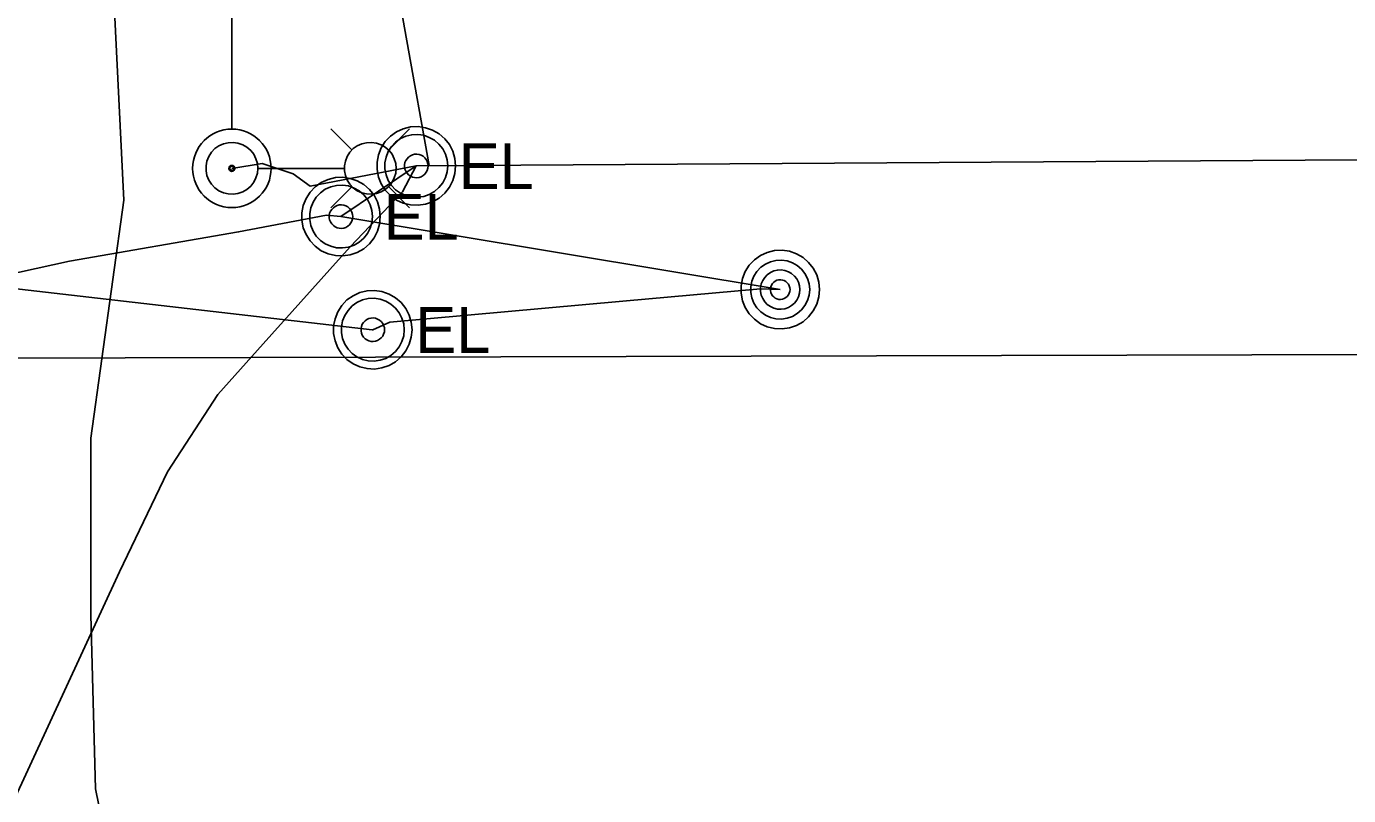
# Model space of a CAD drawing. Extents: x 600849 to 606371, y 330010 to 403088.
# Drawn here: x 604095.7 to 604206.6, y 339253 to 339317.5 of the extents above; entities that cross this region are included whole.
import ezdxf

# ---------------------------------------------------------------- set-up
doc = ezdxf.new("R2010")
doc.units = 0
for name, color, linetype in [('Default', 7, 'Continuous'), ('E_FTMS_Conduit', 7, 'Continuous'), ('E_LTG', 7, 'Continuous'), ('E_LTG_CID', 7, 'Continuous'), ('E_MISCPROP', 7, 'Continuous'), ('E_SIG', 7, 'Continuous'), ('E_SIG_Conduit', 7, 'Continuous'), ('E_UTL_E', 7, 'Continuous'), ('E_UTL_E_UG', 7, 'Continuous'), ('E_UTL_T_UG', 7, 'Continuous')]:
    doc.layers.add(name, color=color, linetype=linetype)

# ---------------------------------------------------------------- blocks, each defined once
blk = doc.blocks.new('POINT_DISPLAY')
at = {"layer": 'Default'}
blk.add_line((0, 0), (0, 0), dxfattribs=at)
blk = doc.blocks.new('TFSM')
at = {"layer": 'E_SIG'}
for q in [(156.04, 78.02), (17, 0.01)]:
    blk.add_line((156.04, 0.01), q, dxfattribs=at)
blk.add_lwpolyline([(163.02, 33.44), (156.04, 44.59), (149.06, 33.44)], dxfattribs=at)
for radius in [16.72, 1.28]:
    blk.add_circle((0, 0), radius, dxfattribs=at)
for centre, start, end in [((9.9, 78.02), 342.2377, 0), ((302.18, 78.02), 180, 197.7623)]:
    blk.add_arc(centre, 146.14, start, end, dxfattribs=at)
blk.add_blockref('POINT_DISPLAY', (117.03, 0.01), dxfattribs=at)

msp = doc.modelspace()

# ---------------------------------------------------------------- linework, layer by layer
at = {"layer": 'E_FTMS_Conduit'}
for points in [[(604103.91, 339302.89), (604098.31, 339416.29)], [(604191.75, 339074.79), (604190.03, 339075.58), (604185.02, 339079.28), (604152.54, 339113.07), (604138.04, 339135.4), (604118.32, 339174.25), (604112.06, 339197.86), (604107.3, 339219.27), (604103.91, 339241.85), (604101.53, 339253.51), (604101.14, 339268.11), (604101.14, 339282.94), (604103.91, 339302.89)]]:
    msp.add_lwpolyline(points, dxfattribs=at)
at = {"layer": 'E_LTG'}
for points in [[(604123.05, 339307.09), (604121.28, 339308.86)], [(604126.1, 339307.09), (604127.88, 339308.86)], [(604115.15, 339305.56), (604115.11, 339305.97), (604114.99, 339306.37), (604114.8, 339306.74), (604114.55, 339307.06), (604114.23, 339307.33), (604113.88, 339307.54), (604113.48, 339307.68), (604113.08, 339307.73), (604112.66, 339307.71), (604112.26, 339307.62), (604111.88, 339307.45), (604111.55, 339307.21), (604111.26, 339306.91), (604111.04, 339306.56), (604110.88, 339306.17), (604110.81, 339305.77), (604110.81, 339305.35), (604110.88, 339304.95), (604111.04, 339304.56), (604111.26, 339304.22), (604111.55, 339303.92), (604111.88, 339303.68), (604112.26, 339303.51), (604112.66, 339303.41), (604113.08, 339303.39), (604113.48, 339303.45), (604113.88, 339303.58), (604114.23, 339303.79), (604114.55, 339304.06), (604114.8, 339304.39), (604114.99, 339304.75), (604115.11, 339305.15), (604115.15, 339305.56)], [(604126.75, 339305.56), (604126.71, 339305.97), (604126.59, 339306.37), (604126.41, 339306.74), (604126.15, 339307.06), (604125.84, 339307.33), (604125.48, 339307.54), (604125.09, 339307.68), (604124.68, 339307.73), (604124.27, 339307.71), (604123.86, 339307.62), (604123.49, 339307.45), (604123.15, 339307.21), (604122.86, 339306.91), (604122.64, 339306.56), (604122.49, 339306.17), (604122.41, 339305.77), (604122.41, 339305.35), (604122.49, 339304.95), (604122.64, 339304.56), (604122.86, 339304.22), (604123.15, 339303.92), (604123.49, 339303.68), (604123.86, 339303.51), (604124.27, 339303.41), (604124.68, 339303.39), (604125.09, 339303.45), (604125.48, 339303.58), (604125.84, 339303.79), (604126.15, 339304.06), (604126.41, 339304.39), (604126.59, 339304.75), (604126.71, 339305.15), (604126.75, 339305.56)], [(604113.14, 339305.56), (604113.14, 339305.59), (604113.13, 339305.62), (604113.11, 339305.65), (604113.09, 339305.68), (604113.07, 339305.7), (604113.04, 339305.71), (604113.01, 339305.72), (604112.98, 339305.73), (604112.95, 339305.73), (604112.92, 339305.72), (604112.89, 339305.71), (604112.86, 339305.69), (604112.84, 339305.66), (604112.82, 339305.64), (604112.81, 339305.61), (604112.81, 339305.58), (604112.81, 339305.55), (604112.81, 339305.51), (604112.82, 339305.49), (604112.84, 339305.46), (604112.86, 339305.44), (604112.89, 339305.42), (604112.92, 339305.4), (604112.95, 339305.4), (604112.98, 339305.4), (604113.01, 339305.4), (604113.04, 339305.41), (604113.07, 339305.43), (604113.09, 339305.45), (604113.11, 339305.47), (604113.13, 339305.5), (604113.14, 339305.53), (604113.14, 339305.56)], [(604122.36, 339305.56), (604115.18, 339305.56)], [(604123.05, 339304.04), (604121.28, 339302.26)], [(604126.1, 339304.04), (604127.88, 339302.26)]]:
    msp.add_lwpolyline(points, dxfattribs=at)
at = {"layer": 'E_LTG_CID'}
for points in [[(604128.43, 339305.76), (604251.21, 339306.56), (604373.42, 339316.22), (604373.42, 339316.22)], [(604082.53, 339214.94), (604083.59, 339216.57), (604088.3, 339237.36), (604088.4, 339237.6), (604094.48, 339252.11), (604103.54, 339271.73), (604107.58, 339280.1), (604111.78, 339286.6), (604115.59, 339290.84), (604122.9, 339298.98), (604127.29, 339303.6), (604128.43, 339305.76)]]:
    msp.add_lwpolyline(points, dxfattribs=at)
at = {"layer": 'E_MISCPROP'}
for points in [[(604162.25, 339295.39), (604162.19, 339296.02), (604162.02, 339296.62), (604161.73, 339297.18), (604161.34, 339297.67), (604160.87, 339298.08), (604160.32, 339298.39), (604159.73, 339298.6), (604159.11, 339298.69), (604158.48, 339298.66), (604157.87, 339298.51), (604157.3, 339298.25), (604156.79, 339297.89), (604156.36, 339297.43), (604156.02, 339296.9), (604155.79, 339296.32), (604155.67, 339295.7), (604155.67, 339295.08), (604155.79, 339294.46), (604156.02, 339293.88), (604156.36, 339293.35), (604156.79, 339292.9), (604157.3, 339292.53), (604157.87, 339292.27), (604158.48, 339292.12), (604159.11, 339292.09), (604159.73, 339292.18), (604160.32, 339292.39), (604160.87, 339292.7), (604161.34, 339293.11), (604161.73, 339293.61), (604162.02, 339294.16), (604162.19, 339294.77), (604162.25, 339295.39)], [(604161.43, 339295.39), (604161.38, 339295.86), (604161.25, 339296.31), (604161.03, 339296.73), (604160.74, 339297.1), (604160.39, 339297.41), (604159.98, 339297.64), (604159.54, 339297.8), (604159.07, 339297.86), (604158.6, 339297.84), (604158.14, 339297.73), (604157.71, 339297.53), (604157.33, 339297.26), (604157.01, 339296.92), (604156.75, 339296.53), (604156.58, 339296.09), (604156.49, 339295.63), (604156.49, 339295.16), (604156.58, 339294.69), (604156.75, 339294.26), (604157.01, 339293.86), (604157.33, 339293.52), (604157.71, 339293.25), (604158.14, 339293.05), (604158.6, 339292.94), (604159.07, 339292.92), (604159.54, 339292.99), (604159.98, 339293.14), (604160.39, 339293.38), (604160.74, 339293.68), (604161.03, 339294.05), (604161.25, 339294.47), (604161.38, 339294.92), (604161.43, 339295.39)], [(604160.6, 339295.39), (604160.57, 339295.7), (604160.48, 339296), (604160.34, 339296.28), (604160.15, 339296.53), (604159.91, 339296.74), (604159.64, 339296.89), (604159.34, 339296.99), (604159.03, 339297.04), (604158.72, 339297.02), (604158.41, 339296.95), (604158.13, 339296.82), (604157.87, 339296.64), (604157.66, 339296.41), (604157.49, 339296.15), (604157.37, 339295.86), (604157.31, 339295.55), (604157.31, 339295.23), (604157.37, 339294.93), (604157.49, 339294.64), (604157.66, 339294.37), (604157.87, 339294.14), (604158.13, 339293.96), (604158.41, 339293.83), (604158.72, 339293.76), (604159.03, 339293.74), (604159.34, 339293.79), (604159.64, 339293.89), (604159.91, 339294.05), (604160.15, 339294.25), (604160.34, 339294.5), (604160.48, 339294.78), (604160.57, 339295.08), (604160.6, 339295.39)], [(604159.78, 339295.39), (604159.76, 339295.55), (604159.72, 339295.7), (604159.65, 339295.84), (604159.55, 339295.96), (604159.43, 339296.06), (604159.29, 339296.14), (604159.15, 339296.19), (604158.99, 339296.22), (604158.83, 339296.21), (604158.68, 339296.17), (604158.54, 339296.11), (604158.41, 339296.01), (604158.3, 339295.9), (604158.22, 339295.77), (604158.16, 339295.62), (604158.13, 339295.47), (604158.13, 339295.31), (604158.16, 339295.16), (604158.22, 339295.01), (604158.3, 339294.88), (604158.41, 339294.77), (604158.54, 339294.68), (604158.68, 339294.61), (604158.83, 339294.57), (604158.99, 339294.57), (604159.15, 339294.59), (604159.29, 339294.64), (604159.43, 339294.72), (604159.55, 339294.82), (604159.65, 339294.95), (604159.72, 339295.08), (604159.76, 339295.24), (604159.78, 339295.39)]]:
    msp.add_lwpolyline(points, dxfattribs=at)
at = {"layer": 'E_SIG_Conduit'}
msp.add_lwpolyline([(604112.97, 339305.56), (604115.52, 339305.96), (604118.1, 339305.11), (604119.53, 339304.06), (604121.57, 339304.45), (604128.43, 339305.76)], dxfattribs=at)
at = {"layer": 'E_UTL_E'}
for points in [[(604131.73, 339305.76), (604131.67, 339306.39), (604131.5, 339306.99), (604131.21, 339307.55), (604130.82, 339308.04), (604130.35, 339308.45), (604129.8, 339308.76), (604129.21, 339308.97), (604128.59, 339309.06), (604127.96, 339309.03), (604127.35, 339308.88), (604126.78, 339308.62), (604126.27, 339308.26), (604125.84, 339307.8), (604125.5, 339307.27), (604125.27, 339306.69), (604125.15, 339306.08), (604125.15, 339305.45), (604125.27, 339304.83), (604125.5, 339304.25), (604125.84, 339303.72), (604126.27, 339303.27), (604126.78, 339302.9), (604127.35, 339302.64), (604127.96, 339302.5), (604128.59, 339302.47), (604129.21, 339302.56), (604129.8, 339302.76), (604130.35, 339303.07), (604130.82, 339303.49), (604131.21, 339303.98), (604131.5, 339304.54), (604131.67, 339305.14), (604131.73, 339305.76)], [(604131.73, 339305.76), (604131.67, 339306.39), (604131.5, 339306.99), (604131.21, 339307.55), (604130.82, 339308.04), (604130.35, 339308.45), (604129.8, 339308.76), (604129.21, 339308.97), (604128.59, 339309.06), (604127.96, 339309.03), (604127.35, 339308.88), (604126.78, 339308.62), (604126.27, 339308.26), (604125.84, 339307.8), (604125.5, 339307.27), (604125.27, 339306.69), (604125.15, 339306.08), (604125.15, 339305.45), (604125.27, 339304.83), (604125.5, 339304.25), (604125.84, 339303.72), (604126.27, 339303.27), (604126.78, 339302.9), (604127.35, 339302.64), (604127.96, 339302.5), (604128.59, 339302.47), (604129.21, 339302.56), (604129.8, 339302.76), (604130.35, 339303.07), (604130.82, 339303.49), (604131.21, 339303.98), (604131.5, 339304.54), (604131.67, 339305.14), (604131.73, 339305.76)], [(604131.07, 339305.76), (604131.03, 339306.26), (604130.88, 339306.74), (604130.65, 339307.19), (604130.34, 339307.58), (604129.96, 339307.91), (604129.53, 339308.16), (604129.06, 339308.33), (604128.56, 339308.4), (604128.06, 339308.38), (604127.57, 339308.26), (604127.11, 339308.05), (604126.7, 339307.76), (604126.36, 339307.39), (604126.09, 339306.97), (604125.9, 339306.51), (604125.81, 339306.01), (604125.81, 339305.51), (604125.9, 339305.02), (604126.09, 339304.55), (604126.36, 339304.13), (604126.7, 339303.77), (604127.11, 339303.48), (604127.57, 339303.27), (604128.06, 339303.15), (604128.56, 339303.13), (604129.06, 339303.2), (604129.53, 339303.36), (604129.96, 339303.61), (604130.34, 339303.94), (604130.65, 339304.34), (604130.88, 339304.78), (604131.03, 339305.26), (604131.07, 339305.76)], [(604131.07, 339305.76), (604131.03, 339306.26), (604130.88, 339306.74), (604130.65, 339307.19), (604130.34, 339307.58), (604129.96, 339307.91), (604129.53, 339308.16), (604129.06, 339308.33), (604128.56, 339308.4), (604128.06, 339308.38), (604127.57, 339308.26), (604127.11, 339308.05), (604126.7, 339307.76), (604126.36, 339307.39), (604126.09, 339306.97), (604125.9, 339306.51), (604125.81, 339306.01), (604125.81, 339305.51), (604125.9, 339305.02), (604126.09, 339304.55), (604126.36, 339304.13), (604126.7, 339303.77), (604127.11, 339303.48), (604127.57, 339303.27), (604128.06, 339303.15), (604128.56, 339303.13), (604129.06, 339303.2), (604129.53, 339303.36), (604129.96, 339303.61), (604130.34, 339303.94), (604130.65, 339304.34), (604130.88, 339304.78), (604131.03, 339305.26), (604131.07, 339305.76)], [(604129.42, 339305.76), (604129.41, 339305.95), (604129.35, 339306.13), (604129.27, 339306.3), (604129.15, 339306.45), (604129.01, 339306.57), (604128.84, 339306.66), (604128.67, 339306.72), (604128.48, 339306.75), (604128.29, 339306.74), (604128.11, 339306.7), (604127.94, 339306.62), (604127.79, 339306.51), (604127.66, 339306.37), (604127.55, 339306.22), (604127.48, 339306.04), (604127.45, 339305.86), (604127.45, 339305.67), (604127.48, 339305.48), (604127.55, 339305.31), (604127.66, 339305.15), (604127.79, 339305.01), (604127.94, 339304.91), (604128.11, 339304.83), (604128.29, 339304.78), (604128.48, 339304.77), (604128.67, 339304.8), (604128.84, 339304.86), (604129.01, 339304.96), (604129.15, 339305.08), (604129.27, 339305.23), (604129.35, 339305.39), (604129.41, 339305.58), (604129.42, 339305.76)], [(604129.42, 339305.76), (604129.41, 339305.95), (604129.35, 339306.13), (604129.27, 339306.3), (604129.15, 339306.45), (604129.01, 339306.57), (604128.84, 339306.66), (604128.67, 339306.72), (604128.48, 339306.75), (604128.29, 339306.74), (604128.11, 339306.7), (604127.94, 339306.62), (604127.79, 339306.51), (604127.66, 339306.37), (604127.55, 339306.22), (604127.48, 339306.04), (604127.45, 339305.86), (604127.45, 339305.67), (604127.48, 339305.48), (604127.55, 339305.31), (604127.66, 339305.15), (604127.79, 339305.01), (604127.94, 339304.91), (604128.11, 339304.83), (604128.29, 339304.78), (604128.48, 339304.77), (604128.67, 339304.8), (604128.84, 339304.86), (604129.01, 339304.96), (604129.15, 339305.08), (604129.27, 339305.23), (604129.35, 339305.39), (604129.41, 339305.58), (604129.42, 339305.76)], [(604125.42, 339301.51), (604125.36, 339302.14), (604125.19, 339302.74), (604124.9, 339303.3), (604124.51, 339303.79), (604124.04, 339304.2), (604123.49, 339304.51), (604122.9, 339304.72), (604122.28, 339304.81), (604121.65, 339304.78), (604121.04, 339304.63), (604120.47, 339304.37), (604119.96, 339304.01), (604119.53, 339303.55), (604119.19, 339303.02), (604118.96, 339302.44), (604118.84, 339301.83), (604118.84, 339301.2), (604118.96, 339300.58), (604119.19, 339300), (604119.53, 339299.47), (604119.96, 339299.02), (604120.47, 339298.65), (604121.04, 339298.39), (604121.65, 339298.25), (604122.28, 339298.22), (604122.9, 339298.31), (604123.49, 339298.51), (604124.04, 339298.82), (604124.51, 339299.24), (604124.9, 339299.73), (604125.19, 339300.29), (604125.36, 339300.89), (604125.42, 339301.51)], [(604125.42, 339301.51), (604125.36, 339302.14), (604125.19, 339302.74), (604124.9, 339303.3), (604124.51, 339303.79), (604124.04, 339304.2), (604123.49, 339304.51), (604122.9, 339304.72), (604122.28, 339304.81), (604121.65, 339304.78), (604121.04, 339304.63), (604120.47, 339304.37), (604119.96, 339304.01), (604119.53, 339303.55), (604119.19, 339303.02), (604118.96, 339302.44), (604118.84, 339301.83), (604118.84, 339301.2), (604118.96, 339300.58), (604119.19, 339300), (604119.53, 339299.47), (604119.96, 339299.02), (604120.47, 339298.65), (604121.04, 339298.39), (604121.65, 339298.25), (604122.28, 339298.22), (604122.9, 339298.31), (604123.49, 339298.51), (604124.04, 339298.82), (604124.51, 339299.24), (604124.9, 339299.73), (604125.19, 339300.29), (604125.36, 339300.89), (604125.42, 339301.51)], [(604124.76, 339301.51), (604124.72, 339302.01), (604124.57, 339302.49), (604124.34, 339302.94), (604124.03, 339303.33), (604123.65, 339303.66), (604123.22, 339303.91), (604122.75, 339304.08), (604122.25, 339304.15), (604121.75, 339304.13), (604121.26, 339304.01), (604120.8, 339303.8), (604120.39, 339303.51), (604120.05, 339303.14), (604119.78, 339302.72), (604119.59, 339302.26), (604119.5, 339301.76), (604119.5, 339301.26), (604119.59, 339300.77), (604119.78, 339300.3), (604120.05, 339299.88), (604120.39, 339299.52), (604120.8, 339299.23), (604121.26, 339299.02), (604121.75, 339298.9), (604122.25, 339298.88), (604122.75, 339298.95), (604123.22, 339299.11), (604123.65, 339299.36), (604124.03, 339299.69), (604124.34, 339300.09), (604124.57, 339300.53), (604124.72, 339301.01), (604124.76, 339301.51)], [(604124.76, 339301.51), (604124.72, 339302.01), (604124.57, 339302.49), (604124.34, 339302.94), (604124.03, 339303.33), (604123.65, 339303.66), (604123.22, 339303.91), (604122.75, 339304.08), (604122.25, 339304.15), (604121.75, 339304.13), (604121.26, 339304.01), (604120.8, 339303.8), (604120.39, 339303.51), (604120.05, 339303.14), (604119.78, 339302.72), (604119.59, 339302.26), (604119.5, 339301.76), (604119.5, 339301.26), (604119.59, 339300.77), (604119.78, 339300.3), (604120.05, 339299.88), (604120.39, 339299.52), (604120.8, 339299.23), (604121.26, 339299.02), (604121.75, 339298.9), (604122.25, 339298.88), (604122.75, 339298.95), (604123.22, 339299.11), (604123.65, 339299.36), (604124.03, 339299.69), (604124.34, 339300.09), (604124.57, 339300.53), (604124.72, 339301.01), (604124.76, 339301.51)], [(604123.11, 339301.51), (604123.1, 339301.7), (604123.04, 339301.88), (604122.96, 339302.05), (604122.84, 339302.2), (604122.7, 339302.32), (604122.53, 339302.41), (604122.36, 339302.47), (604122.17, 339302.5), (604121.98, 339302.49), (604121.8, 339302.45), (604121.63, 339302.37), (604121.48, 339302.26), (604121.35, 339302.12), (604121.24, 339301.97), (604121.17, 339301.79), (604121.14, 339301.61), (604121.14, 339301.42), (604121.17, 339301.23), (604121.24, 339301.06), (604121.35, 339300.9), (604121.48, 339300.76), (604121.63, 339300.66), (604121.8, 339300.58), (604121.98, 339300.53), (604122.17, 339300.52), (604122.36, 339300.55), (604122.53, 339300.61), (604122.7, 339300.71), (604122.84, 339300.83), (604122.96, 339300.98), (604123.04, 339301.14), (604123.1, 339301.33), (604123.11, 339301.51)], [(604123.11, 339301.51), (604123.1, 339301.7), (604123.04, 339301.88), (604122.96, 339302.05), (604122.84, 339302.2), (604122.7, 339302.32), (604122.53, 339302.41), (604122.36, 339302.47), (604122.17, 339302.5), (604121.98, 339302.49), (604121.8, 339302.45), (604121.63, 339302.37), (604121.48, 339302.26), (604121.35, 339302.12), (604121.24, 339301.97), (604121.17, 339301.79), (604121.14, 339301.61), (604121.14, 339301.42), (604121.17, 339301.23), (604121.24, 339301.06), (604121.35, 339300.9), (604121.48, 339300.76), (604121.63, 339300.66), (604121.8, 339300.58), (604121.98, 339300.53), (604122.17, 339300.52), (604122.36, 339300.55), (604122.53, 339300.61), (604122.7, 339300.71), (604122.84, 339300.83), (604122.96, 339300.98), (604123.04, 339301.14), (604123.1, 339301.33), (604123.11, 339301.51)], [(604128.08, 339292.02), (604128.02, 339292.65), (604127.85, 339293.25), (604127.56, 339293.81), (604127.17, 339294.3), (604126.7, 339294.71), (604126.15, 339295.02), (604125.56, 339295.23), (604124.94, 339295.32), (604124.31, 339295.29), (604123.7, 339295.14), (604123.13, 339294.88), (604122.62, 339294.52), (604122.19, 339294.06), (604121.85, 339293.53), (604121.62, 339292.95), (604121.5, 339292.34), (604121.5, 339291.71), (604121.62, 339291.09), (604121.85, 339290.51), (604122.19, 339289.98), (604122.62, 339289.53), (604123.13, 339289.16), (604123.7, 339288.9), (604124.31, 339288.76), (604124.94, 339288.73), (604125.56, 339288.82), (604126.15, 339289.02), (604126.7, 339289.33), (604127.17, 339289.75), (604127.56, 339290.24), (604127.85, 339290.8), (604128.02, 339291.4), (604128.08, 339292.02)], [(604128.08, 339292.02), (604128.02, 339292.65), (604127.85, 339293.25), (604127.56, 339293.81), (604127.17, 339294.3), (604126.7, 339294.71), (604126.15, 339295.02), (604125.56, 339295.23), (604124.94, 339295.32), (604124.31, 339295.29), (604123.7, 339295.14), (604123.13, 339294.88), (604122.62, 339294.52), (604122.19, 339294.06), (604121.85, 339293.53), (604121.62, 339292.95), (604121.5, 339292.34), (604121.5, 339291.71), (604121.62, 339291.09), (604121.85, 339290.51), (604122.19, 339289.98), (604122.62, 339289.53), (604123.13, 339289.16), (604123.7, 339288.9), (604124.31, 339288.76), (604124.94, 339288.73), (604125.56, 339288.82), (604126.15, 339289.02), (604126.7, 339289.33), (604127.17, 339289.75), (604127.56, 339290.24), (604127.85, 339290.8), (604128.02, 339291.4), (604128.08, 339292.02)], [(604127.42, 339292.02), (604127.38, 339292.52), (604127.23, 339293), (604127, 339293.45), (604126.69, 339293.84), (604126.31, 339294.17), (604125.88, 339294.42), (604125.41, 339294.59), (604124.91, 339294.66), (604124.41, 339294.64), (604123.92, 339294.52), (604123.46, 339294.31), (604123.05, 339294.02), (604122.71, 339293.65), (604122.44, 339293.23), (604122.25, 339292.77), (604122.16, 339292.27), (604122.16, 339291.77), (604122.25, 339291.28), (604122.44, 339290.81), (604122.71, 339290.39), (604123.05, 339290.03), (604123.46, 339289.74), (604123.92, 339289.53), (604124.41, 339289.41), (604124.91, 339289.39), (604125.41, 339289.46), (604125.88, 339289.62), (604126.31, 339289.87), (604126.69, 339290.2), (604127, 339290.6), (604127.23, 339291.04), (604127.38, 339291.52), (604127.42, 339292.02)], [(604127.42, 339292.02), (604127.38, 339292.52), (604127.23, 339293), (604127, 339293.45), (604126.69, 339293.84), (604126.31, 339294.17), (604125.88, 339294.42), (604125.41, 339294.59), (604124.91, 339294.66), (604124.41, 339294.64), (604123.92, 339294.52), (604123.46, 339294.31), (604123.05, 339294.02), (604122.71, 339293.65), (604122.44, 339293.23), (604122.25, 339292.77), (604122.16, 339292.27), (604122.16, 339291.77), (604122.25, 339291.28), (604122.44, 339290.81), (604122.71, 339290.39), (604123.05, 339290.03), (604123.46, 339289.74), (604123.92, 339289.53), (604124.41, 339289.41), (604124.91, 339289.39), (604125.41, 339289.46), (604125.88, 339289.62), (604126.31, 339289.87), (604126.69, 339290.2), (604127, 339290.6), (604127.23, 339291.04), (604127.38, 339291.52), (604127.42, 339292.02)], [(604125.77, 339292.02), (604125.76, 339292.21), (604125.7, 339292.39), (604125.62, 339292.56), (604125.5, 339292.71), (604125.36, 339292.83), (604125.19, 339292.92), (604125.02, 339292.98), (604124.83, 339293.01), (604124.64, 339293), (604124.46, 339292.96), (604124.29, 339292.88), (604124.14, 339292.77), (604124.01, 339292.63), (604123.9, 339292.48), (604123.83, 339292.3), (604123.8, 339292.12), (604123.8, 339291.93), (604123.83, 339291.74), (604123.9, 339291.57), (604124.01, 339291.41), (604124.14, 339291.27), (604124.29, 339291.17), (604124.46, 339291.09), (604124.64, 339291.04), (604124.83, 339291.03), (604125.02, 339291.06), (604125.19, 339291.12), (604125.36, 339291.22), (604125.5, 339291.34), (604125.62, 339291.49), (604125.7, 339291.65), (604125.76, 339291.84), (604125.77, 339292.02)], [(604125.77, 339292.02), (604125.76, 339292.21), (604125.7, 339292.39), (604125.62, 339292.56), (604125.5, 339292.71), (604125.36, 339292.83), (604125.19, 339292.92), (604125.02, 339292.98), (604124.83, 339293.01), (604124.64, 339293), (604124.46, 339292.96), (604124.29, 339292.88), (604124.14, 339292.77), (604124.01, 339292.63), (604123.9, 339292.48), (604123.83, 339292.3), (604123.8, 339292.12), (604123.8, 339291.93), (604123.83, 339291.74), (604123.9, 339291.57), (604124.01, 339291.41), (604124.14, 339291.27), (604124.29, 339291.17), (604124.46, 339291.09), (604124.64, 339291.04), (604124.83, 339291.03), (604125.02, 339291.06), (604125.19, 339291.12), (604125.36, 339291.22), (604125.5, 339291.34), (604125.62, 339291.49), (604125.7, 339291.65), (604125.76, 339291.84), (604125.77, 339292.02)]]:
    msp.add_lwpolyline(points, dxfattribs=at)
at = {"layer": 'E_UTL_E_UG'}
msp.add_line((604122.12, 339301.51), (604128.43, 339305.76), dxfattribs=at)
for points in [[(604129.53, 339305.81), (604120.15, 339358.11), (604111.28, 339408.98)], [(604074.51, 339287.42), (604075.51, 339291), (604079.27, 339290.98), (604086.49, 339294.94), (604099.35, 339297.77), (604113.53, 339300.23), (604120.9, 339301.63), (604122.12, 339301.51)], [(604122.12, 339301.51), (604158.95, 339295.39)], [(604071.37, 339298.17), (604124.75, 339292.02)], [(604124.75, 339292.02), (604124.78, 339292.02), (604126.22, 339292.67), (604145.77, 339294.41), (604157.31, 339295.46), (604158.95, 339295.39)]]:
    msp.add_lwpolyline(points, dxfattribs=at)
at = {"layer": 'E_UTL_T_UG'}
msp.add_lwpolyline([(603714.18, 339271.32), (603782.13, 339275.19), (603820.54, 339288.9), (604303.52, 339290.2)], dxfattribs=at)

# ---------------------------------------------------------------- block references
at = {"layer": 'E_UTL_E_UG', "xscale": 0.19685000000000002, "yscale": 0.19685000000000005, "rotation": 89.99999999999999}
msp.add_blockref('TFSM', (604112.97, 339305.56), dxfattribs=at)

# ---------------------------------------------------------------- texts
at = {"layer": 'E_UTL_E'}
for p in [(604132, 339303.82), (604132, 339303.82), (604125.69, 339299.57), (604125.69, 339299.57), (604128.35, 339290.08), (604128.35, 339290.08)]:
    msp.add_text('EL', height=3.849, dxfattribs=at).set_placement(p)

doc.saveas('drawing.dxf')
